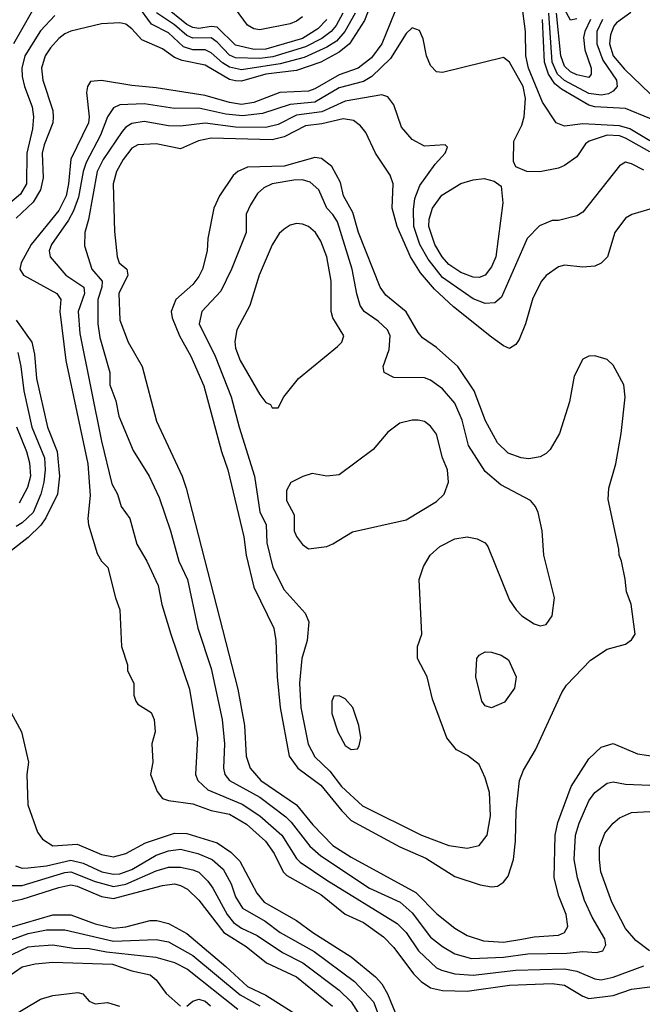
# Model space of a CAD drawing. Header units: inches. Extents: x 1793402 to 1900366, y 320852 to 470679.
# Tile 352 of 604: x 1831262 to 1833305, y 443375 to 446609. Entities that reach past the tile are written whole.
import ezdxf

# ---------------------------------------------------------------- set-up
doc = ezdxf.new("R2010")
doc.units = ezdxf.units.IN
doc.header["$MEASUREMENT"] = 0
doc.layers.add('B8434', color=7, linetype='Continuous')

msp = doc.modelspace()

# ---------------------------------------------------------------- linework, layer by layer
at = {"layer": 'B8434', "color": 4}
for points, elevation in [([(1832449.4, 446750.6), (1832393.9, 446606.1), (1832344, 446530), (1832310, 446502.8), (1832250, 446469.8), (1832170, 446441.6), (1832070, 446429.8), (1831990, 446407), (1831970, 446407.9), (1831950, 446412.8), (1831870, 446459.8), (1831794.7, 446474.7), (1831770, 446485.1), (1831730, 446513.6), (1831663.1, 446543.1), (1831630, 446579.3), (1831610, 446594.5), (1831590, 446598.4), (1831530, 446595.6), (1831430, 446571.5), (1831410, 446562.4), (1831390, 446547.3), (1831363.2, 446516.8), (1831345.3, 446490), (1831333.1, 446450), (1831337.4, 446410), (1831370.2, 446310.2), (1831371.7, 446290), (1831370.3, 446270), (1831341.8, 446198.2), (1831335.2, 446170), (1831338.5, 446090), (1831330.2, 446050), (1831306, 446010), (1831250, 445956.9)], 416), ([(1831330, 446686), (1831240.9, 446530)], 408), ([(1832507, 446670), (1832450.2, 446529.8), (1832416.4, 446483.6), (1832373, 446450), (1832310, 446427.8), (1832230, 446381.5), (1832210, 446374.2), (1832116, 446370), (1832030, 446337.2), (1831990, 446330.8), (1831950, 446336.5), (1831870, 446360.4), (1831710, 446385.4), (1831630, 446392.8), (1831530.6, 446409.4), (1831494.4, 446405.6), (1831484, 446390), (1831480.5, 446370), (1831490.3, 446290.3), (1831487.2, 446270), (1831429.3, 446150.7), (1831422.4, 446070), (1831414.4, 446030), (1831390, 445982.4), (1831298.9, 445870), (1831266.4, 445810), (1831262, 445790), (1831274, 445770), (1831384, 445710), (1831397.1, 445690), (1831393.1, 445650), (1831413.4, 445490), (1831484.9, 445150), (1831493.5, 445046.5), (1831485.5, 444970), (1831487.3, 444950), (1831515.9, 444855.9), (1831530.5, 444830.5), (1831550.7, 444810), (1831576, 444710), (1831590.8, 444670), (1831596, 444550), (1831616, 444490), (1831616, 444470), (1831636, 444430), (1831636.3, 444390), (1831643, 444370), (1831650, 444360.7), (1831693.2, 444333.2), (1831702.8, 444310), (1831706.8, 444270), (1831696, 444230), (1831698.8, 444170), (1831691.3, 444130), (1831713.2, 444073.2), (1831730, 444051), (1831750, 444043.8), (1831830, 444033.4), (1831890, 444011.6), (1831950, 443999.6), (1832006.6, 443966.6), (1832068.7, 443910), (1832097, 443870), (1832126.7, 443810), (1832138.2, 443798.2), (1832250, 443734.9), (1832330, 443670.4), (1832390, 443643.1), (1832456.4, 443596.4), (1832490, 443561.6), (1832554.8, 443474.8), (1832579.3, 443450), (1832610, 443428.8), (1832650, 443419.5), (1832730, 443417.7), (1832870, 443437.3), (1833010, 443443.2), (1833050, 443437.4), (1833110, 443401.3), (1833130, 443394), (1833210, 443403.6), (1833270, 443424.6), (1833330, 443431.7)], 424), ([(1832362.8, 446630), (1832329.2, 446570), (1832301.4, 446538.6), (1832270, 446518.4), (1832195.6, 446484.4), (1832116.2, 446463.8), (1831990, 446444.4), (1831950, 446452.7), (1831926.9, 446466.9), (1831890, 446500.4), (1831870, 446509.8), (1831830, 446509.8), (1831799.5, 446519.5), (1831750, 446565.7), (1831693.9, 446593.9), (1831650, 446655.6)], 412), ([(1832270.1, 446609.9), (1832240.7, 446579.3), (1832190, 446547.5), (1832070, 446512.2), (1832031.4, 446511.4), (1831970, 446525.3), (1831910, 446584.2), (1831890, 446586.3), (1831850, 446580.2), (1831830, 446582.9), (1831810, 446593.6), (1831735, 446655)], 404), ([(1832190, 446618.7), (1832170, 446603.7), (1832150, 446595.9), (1832050, 446575.5), (1832030, 446579.3), (1832010, 446591.1), (1831970, 446644.4)], 396), ([(1833330, 446210.6), (1833264.7, 446250), (1833230, 446260.5), (1833110, 446266.6), (1833050, 446259.7), (1833022.7, 446270), (1832978.2, 446338.2), (1832932.2, 446450), (1832923.1, 446490), (1832922.4, 446570), (1832910, 446662)], 424), ([(1833090, 446611.5), (1833070, 446607), (1833050, 446643.7)], 404), ([(1831376.7, 446623.3), (1831330, 446572), (1831278.7, 446490), (1831268.9, 446450), (1831270, 446422), (1831277, 446390), (1831302.5, 446322.5), (1831307.4, 446290), (1831304.2, 446250), (1831285.2, 446170), (1831284.2, 446070), (1831264.4, 446035.6), (1831210.2, 445989.8)], 412), ([(1832322.6, 446630), (1832300.7, 446590), (1832284, 446570), (1832253.1, 446546.9), (1832200.1, 446519.9), (1832092.9, 446487.1), (1832050, 446481.6), (1831970, 446484.1), (1831950, 446492), (1831910, 446535.1), (1831890, 446549.8), (1831830, 446548.8), (1831810, 446556.8), (1831770, 446592.4), (1831711.2, 446631.2)], 408), ([(1833267.7, 446632.3), (1833221.1, 446598.9), (1833212, 446588), (1833200.7, 446559.3), (1833197.6, 446530), (1833210, 446490.4), (1833246.7, 446446.7), (1833358.9, 446338.9), (1833366, 446310), (1833357.1, 446290), (1833350, 446285.1), (1833330, 446284.8), (1833250, 446317.7), (1833150, 446322.8), (1833130, 446328.6), (1833040.3, 446380.3), (1833018.4, 446398.4), (1832997.9, 446430), (1832984.1, 446470), (1832978.1, 446610)], 416), ([(1833175.2, 446610), (1833156.5, 446570), (1833156.2, 446530), (1833175.6, 446475.6), (1833220.3, 446410), (1833223.1, 446390), (1833210, 446374), (1833194.5, 446365.5), (1833170, 446360.8), (1833130, 446366.2), (1833050, 446409), (1833027.4, 446430), (1833009.9, 446470), (1832999, 446630)], 412), ([(1833135, 446610), (1833116.5, 446570), (1833112.4, 446550), (1833116.5, 446510), (1833137, 446450), (1833138, 446430), (1833130, 446419.3), (1833090, 446427.4), (1833070, 446437.7), (1833050, 446456.2), (1833038.2, 446490), (1833023.4, 446630)], 408), ([(1833330, 446174.6), (1833250, 446219.8), (1833230, 446227.3), (1833190, 446229.7), (1833131, 446210), (1833119.1, 446200.9), (1833090, 446159), (1833050.5, 446129.5), (1833030, 446121.2), (1832969.3, 446109.3), (1832926, 446110), (1832890, 446126), (1832883.1, 446143.1), (1832884, 446210), (1832910, 446262), (1832918, 446290), (1832921.6, 446350), (1832914.3, 446390), (1832870, 446469.2), (1832850, 446485.2), (1832650, 446435.3), (1832630, 446438), (1832610, 446458), (1832597.2, 446490), (1832585.6, 446545.6), (1832573.6, 446573.6), (1832550, 446582), (1832530, 446564), (1832478.4, 446481.6), (1832418, 446422), (1832390, 446406), (1832310, 446385.1), (1832230, 446337.8), (1832149.2, 446330.8), (1832058.8, 446301.2), (1831992.7, 446292.7), (1831938.2, 446298.2), (1831850, 446318), (1831770, 446316.9), (1831670, 446332.6), (1831590.3, 446329.7), (1831570, 446319.5), (1831550.3, 446289.7), (1831527.4, 446230), (1831480.2, 446139.8), (1831470.2, 446110), (1831454.3, 446025.7), (1831438.5, 445981.5), (1831421.7, 445950), (1831366.4, 445870), (1831358, 445850), (1831362, 445830), (1831413.4, 445770), (1831472.2, 445730), (1831474.6, 445710), (1831453.4, 445650), (1831458.6, 445578.6), (1831530, 445224.7), (1831564.7, 445084.7), (1831582.8, 445050), (1831594.8, 445010), (1831622.8, 444970), (1831646.2, 444886.2), (1831678.8, 444830), (1831716.3, 444750), (1831728.1, 444688.1), (1831757.3, 444590), (1831819.1, 444410), (1831845.5, 444250), (1831838.8, 444130), (1831846.8, 444110), (1831879.6, 444079.6), (1831991.9, 444031.9), (1832050, 443993.4), (1832122, 443930), (1832170, 443853), (1832182, 443842), (1832270, 443782.6), (1832500.5, 443640.5), (1832530, 443610.5), (1832570.4, 443550), (1832630, 443494.9), (1832646.4, 443486.4), (1832690, 443474.6), (1832750, 443470.2), (1832890, 443486.5), (1833050, 443491.5), (1833090, 443483.7), (1833150, 443458), (1833170, 443455.3), (1833210, 443463.7), (1833310, 443500.7)], 428), ([(1833310, 446114.5), (1833270, 446136), (1833250, 446141.2), (1833230, 446128.7), (1833110, 445977.2), (1833090, 445965.2), (1833030.7, 445949.3), (1833010, 445949), (1832968.1, 445931.9), (1832927.7, 445890), (1832842.8, 445697.2), (1832821.1, 445678.9), (1832790, 445676.2), (1832750, 445691.5), (1832650, 445762.6), (1832602.7, 445822.7), (1832575.6, 445870), (1832555.6, 445930), (1832554, 445986), (1832558.9, 446021.1), (1832575.6, 446064.4), (1832626, 446134), (1832658, 446170), (1832666, 446190), (1832658, 446198), (1832590, 446194), (1832550, 446215.3), (1832515.5, 446255.5), (1832489.5, 446329.5), (1832470, 446355.3), (1832450, 446362.7), (1832330, 446341), (1832253.9, 446306.1), (1832170, 446295.8), (1832110, 446264.4), (1832070, 446254.5), (1831970, 446255.5), (1831870, 446268.6), (1831790, 446258.9), (1831750, 446260.5), (1831670, 446274.3), (1831630, 446267.8), (1831610, 446255.6), (1831598, 446242), (1831536, 446150), (1831516.5, 446110), (1831487.3, 445952.7), (1831475.5, 445910), (1831474, 445866), (1831498.4, 445790), (1831532.2, 445750), (1831531.8, 445730), (1831518.3, 445690), (1831518.4, 445610), (1831524.8, 445564.8), (1831557.1, 445450), (1831558, 445410), (1831577.3, 445357.3), (1831586.9, 445306.9), (1831634.2, 445194.2), (1831686.8, 445110), (1831719.3, 445039.3), (1831757.1, 444930), (1831783.8, 444830), (1831812.4, 444770), (1831846.7, 444610), (1831890, 444478), (1831926.7, 444310), (1831934, 444230), (1831930.4, 444150), (1831935.5, 444130), (1831950.6, 444110), (1832050, 444054.6), (1832134.9, 443990), (1832153, 443973), (1832214.3, 443894.3), (1832250, 443862.6), (1832410, 443756.5), (1832510.5, 443710), (1832550, 443674.9), (1832610, 443594.9), (1832650, 443564.4), (1832690, 443540.4), (1832745.2, 443525.2), (1832850, 443529.1), (1832930, 443540.2), (1833057.5, 443542.5), (1833110, 443548.2), (1833155.1, 443544.9), (1833175.3, 443550), (1833185.2, 443570), (1833182.7, 443590), (1833140.8, 443660.8), (1833116.1, 443716.1), (1833093, 443790), (1833082, 443850), (1833086.3, 443930), (1833097.6, 443970), (1833130, 444042.8), (1833149.5, 444070), (1833190, 444100.7), (1833210, 444104.9), (1833250, 444098), (1833330, 444094.9)], 432), ([(1833330, 445987), (1833270.5, 445969.5), (1833250, 445957.2), (1833214.8, 445910), (1833190.8, 445830), (1833170.6, 445809.4), (1833150, 445799.3), (1833110, 445796), (1833050, 445802.7), (1833030, 445797.2), (1832990, 445769.2), (1832974, 445750), (1832946.2, 445693.8), (1832922, 445610), (1832901.4, 445558.6), (1832890, 445542), (1832870, 445529), (1832850, 445537.2), (1832810, 445566.6), (1832685.7, 445665.7), (1832623.7, 445723.7), (1832577.6, 445777.6), (1832544, 445830), (1832500.5, 445930), (1832484.7, 445990), (1832487.3, 446070), (1832478.3, 446098.3), (1832429.5, 446170), (1832398, 446238), (1832380.5, 446260.5), (1832357.4, 446277.4), (1832323.6, 446283.6), (1832253.4, 446266.6), (1832200.2, 446259.8), (1832130, 446223.9), (1832090, 446214), (1831890, 446219.8), (1831849.1, 446210.9), (1831790, 446185.1), (1831710, 446201.3), (1831650, 446198.4), (1831630, 446187), (1831601.3, 446150), (1831579.5, 446110), (1831568.5, 446070), (1831573.2, 445913.2), (1831581.6, 445830), (1831587.7, 445810), (1831613.4, 445790), (1831616.4, 445770), (1831586.7, 445710), (1831590, 445622), (1831618, 445550), (1831664, 445470), (1831710.5, 445290.5), (1831795.5, 445110), (1831808.2, 445070), (1831977.6, 444410), (1831999.5, 444290), (1832004.9, 444190), (1832018.4, 444150), (1832052.7, 444110), (1832170.4, 444030), (1832224, 443964), (1832290, 443896.5), (1832350, 443857.4), (1832561.8, 443741.8), (1832631.4, 443671.4), (1832690, 443624.4), (1832730, 443600.4), (1832783.6, 443583.6), (1832850, 443578.9), (1832910, 443588.9), (1832950, 443596.5), (1833030, 443601.3), (1833049.6, 443610.4), (1833060.7, 443630), (1833055.6, 443670), (1833031.5, 443730), (1833016.3, 443790), (1833019.7, 443930), (1833028.5, 443971.5), (1833071.6, 444090), (1833130, 444180.7), (1833170, 444218.8), (1833210, 444230.8), (1833290, 444197.3), (1833348.3, 444188.3)], 436), ([(1831250, 445622), (1831302, 445550), (1831310.2, 445510.2), (1831316.9, 445430), (1831353.1, 445270), (1831384.7, 445190), (1831392.7, 445110), (1831386, 445050), (1831347.6, 444972.4), (1831331, 444949), (1831290, 444907.6), (1831235.2, 444864.8)], 416), ([(1831255.3, 445515.3), (1831265.8, 445470), (1831274.9, 445390), (1831302, 445270), (1831342.7, 445170), (1831345.2, 445130), (1831341.5, 445090), (1831331.5, 445050), (1831305.7, 444990), (1831270, 444956.3), (1831250, 444944)], 412), ([(1831251.3, 445271.3), (1831283.6, 445190), (1831293.5, 445153.5), (1831296.9, 445110), (1831287.8, 445072.2), (1831259.6, 445020.4)], 408), ([(1831226.6, 444346.6), (1831267.7, 444270), (1831290.5, 444170.5), (1831285.5, 444130), (1831288, 444030), (1831319.8, 443939.8), (1831336.8, 443916.8), (1831370, 443894.8), (1831450, 443900.4), (1831530, 443866.7), (1831570, 443859.5), (1831610, 443870.4), (1831675.1, 443904.9), (1831770, 443937.3), (1831810, 443935.2), (1831910, 443904.6), (1831954.8, 443874.8), (1831984.7, 443844.7), (1832039.6, 443739.6), (1832064.4, 443710), (1832170, 443650.3), (1832223.8, 443610), (1832350.2, 443530.2), (1832430, 443464.4), (1832450, 443441.6), (1832469.3, 443409.3), (1832503.7, 443323.7)], 416), ([(1833329, 443550), (1833283.8, 443583.8), (1833250, 443623.7), (1833205.1, 443710), (1833169.5, 443810), (1833164.5, 443850), (1833165.1, 443890), (1833182.7, 443937.3), (1833209.2, 443970), (1833230, 443987.3), (1833270, 444004.9), (1833370, 444010.4)], 428), ([(1831248, 443830), (1831270, 443822), (1831290, 443822.6), (1831350, 443829.2), (1831430, 443848.3), (1831470, 443838.5), (1831530.8, 443810), (1831570, 443802.4), (1831590, 443803.2), (1831630, 443817.7), (1831710, 443864.9), (1831750, 443879), (1831790, 443884.2), (1831846.8, 443870), (1831893.4, 443850), (1831930, 443818), (1831955.8, 443770), (1831970, 443727.3), (1831993, 443690), (1832067.2, 443647.2), (1832116.3, 443610), (1832228.2, 443548.2), (1832360.4, 443450), (1832423.2, 443383.2), (1832456, 443296)], 412), ([(1831205.3, 443765.3), (1831270, 443764.4), (1831410, 443808.1), (1831430, 443809.2), (1831510, 443777.8), (1831570, 443761.6), (1831610, 443769.3), (1831710, 443812.7), (1831750, 443824.6), (1831790, 443824.6), (1831830, 443816.5), (1831850, 443808.4), (1831879.4, 443779.4), (1831896.2, 443756.2), (1831942.3, 443670), (1831963.6, 443643.6), (1831990, 443624.9), (1832041, 443601), (1832124.7, 443544.7), (1832191.1, 443511.1), (1832310, 443421.3), (1832350, 443383), (1832386, 443326)], 408), ([(1831144.7, 443695.3), (1831270, 443719.7), (1831390, 443758.5), (1831430, 443766.9), (1831450, 443762.8), (1831530, 443729), (1831570, 443721.8), (1831730, 443764.9), (1831770, 443770.3), (1831790, 443765.3), (1831812.5, 443752.5), (1831850, 443717.1), (1831932.2, 443610), (1832005, 443565), (1832071.3, 443511.3), (1832170, 443465.3), (1832288.2, 443368.2)], 404), ([(1831190, 443615.8), (1831370, 443668), (1831430, 443669), (1831510, 443638.6), (1831570, 443625.2), (1831610, 443629), (1831690, 443650.3), (1831712, 443650), (1831750, 443640.3), (1831810, 443607), (1831938.9, 443498.9), (1832010, 443432.9), (1832070, 443404.7), (1832177.2, 443337.2)], 396), ([(1831190, 443571.3), (1831290, 443607.2), (1831350, 443619.6), (1831410, 443618.9), (1831570, 443581.6), (1831710, 443587.4), (1831750, 443580.3), (1831830, 443535.2), (1831985.4, 443405.4), (1832050.4, 443370)], 392), ([(1831190, 443516.5), (1831290, 443563.1), (1831310, 443566), (1831370, 443570.2), (1831438.5, 443558.5), (1831490, 443557.6), (1831546.7, 443546.7), (1831708.9, 443528.9), (1831770, 443512), (1831813, 443490), (1831978.2, 443358.2)], 388), ([(1831190, 443443.1), (1831270, 443498), (1831312.5, 443507.5), (1831370, 443513.1), (1831566.2, 443506.2), (1831630, 443484.9), (1831690, 443471.8), (1831710, 443454.9), (1831742.4, 443410), (1831790, 443368.8)], 384), ([(1831216.1, 443323.9), (1831330, 443391.7), (1831370, 443404), (1831453, 443413), (1831468.5, 443408.5), (1831490, 443384.9), (1831510, 443376.3), (1831550, 443380.4), (1831588.9, 443368.9)], 376), ([(1831810, 443368.7), (1831830, 443384.4), (1831850, 443391.8), (1831870, 443384.9), (1831888.2, 443370)], 384)]:
    msp.add_lwpolyline(points, dxfattribs=dict(at, elevation=elevation))
for points, elevation in [([(1832230, 446156.3), (1832130, 446127.6), (1832010, 446124.7), (1831977.3, 446110), (1831962.5, 446097.5), (1831918, 446030), (1831899.1, 445990), (1831878.8, 445890), (1831877.3, 445850), (1831862, 445790), (1831850, 445765.2), (1831830, 445739.3), (1831774, 445690), (1831759.1, 445650), (1831762, 445630), (1831786.7, 445570), (1831823.8, 445503.8), (1831865.9, 445405.9), (1831924.4, 445190), (1831944.9, 445130), (1831997.6, 444910), (1832005.3, 444850), (1832030, 444744.7), (1832096.3, 444610), (1832103, 444570), (1832106.7, 444450), (1832117, 444350), (1832146.4, 444190), (1832174.9, 444150), (1832250, 444094), (1832318.7, 444010), (1832350, 443978.7), (1832510, 443892), (1832594.3, 443854.3), (1832690, 443794.9), (1832772.7, 443767.3), (1832810, 443760.7), (1832830, 443762.8), (1832850, 443776), (1832864.8, 443795.2), (1832882.9, 443850), (1832889.6, 443910), (1832891.5, 444008.5), (1832902, 444110), (1832915.9, 444144.1), (1832955.1, 444210), (1833040.7, 444399.3), (1833057, 444423), (1833134.8, 444505.2), (1833190, 444541), (1833250, 444558), (1833270, 444572), (1833282, 444590), (1833269.3, 444689.3), (1833253.2, 444730), (1833249, 444771), (1833237.2, 444830), (1833229, 444850), (1833228.7, 444870), (1833192.9, 445032.9), (1833196, 445070), (1833218, 445150), (1833236.2, 445250), (1833249.3, 445369.3), (1833245.2, 445410), (1833210, 445474), (1833190, 445492.7), (1833150, 445505.2), (1833130, 445504), (1833110, 445494), (1833081.6, 445438.4), (1833066, 445354), (1833034, 445250), (1833002.5, 445197.5), (1832990, 445184), (1832970, 445173.2), (1832933.2, 445166.8), (1832908, 445170), (1832864.9, 445184.9), (1832830, 445219), (1832791.2, 445291.2), (1832753.6, 445390), (1832699.5, 445470), (1832630, 445532.3), (1832584.4, 445564.4), (1832570, 445581.2), (1832530, 445649.4), (1832463.8, 445703.8), (1832444.5, 445730), (1832374.3, 445910), (1832355.3, 445975.3), (1832324.7, 446030), (1832314.6, 446074.6), (1832286.7, 446126.7), (1832252.5, 446152.5)], 444), ([(1832190, 446082.4), (1832162, 446082), (1832090.4, 446069.6), (1832063.4, 446056.6), (1832042, 446038), (1832018.8, 446001.2), (1832005.5, 445970), (1832005.5, 445910), (1831957.1, 445790), (1831922.3, 445717.7), (1831859.1, 445650), (1831850.6, 445610), (1831903.4, 445503.4), (1831956.4, 445370), (1831981.6, 445270), (1832032.7, 445110), (1832050, 444992), (1832070.5, 444950), (1832072.7, 444890), (1832093, 444810), (1832130, 444736), (1832199.3, 444659.3), (1832210.5, 444630.5), (1832205.5, 444570), (1832188, 444510), (1832180.4, 444430), (1832184.9, 444350), (1832209, 444229), (1832230, 444188), (1832280.2, 444140.2), (1832318.4, 444090), (1832386.8, 444026.8), (1832581, 443930), (1832670, 443896.3), (1832730, 443887.3), (1832770, 443896), (1832796, 443930), (1832806.8, 443993.2), (1832803.7, 444070), (1832790, 444118), (1832770, 444162), (1832732.1, 444192.1), (1832695.3, 444210), (1832664, 444250), (1832616.5, 444376.5), (1832599, 444450), (1832568, 444510), (1832568, 444550), (1832582, 444590), (1832573.2, 444770), (1832587.2, 444812.8), (1832609.2, 444850), (1832641.2, 444878.8), (1832690, 444904), (1832730, 444910.7), (1832763.5, 444903.5), (1832790, 444891), (1832798.5, 444878.5), (1832870, 444702), (1832891, 444670), (1832910, 444651), (1832950, 444624.7), (1832970, 444618), (1832990, 444622), (1833009.1, 444650.9), (1833017.2, 444710), (1832982.7, 444850), (1832977.2, 444930), (1832964, 444990), (1832955.3, 445010), (1832938, 445030), (1832841.2, 445081.2), (1832790, 445125.2), (1832734.5, 445210), (1832713.9, 445293.9), (1832690, 445349), (1832650, 445396), (1832610, 445425.2), (1832590, 445432.7), (1832490, 445434), (1832458, 445450), (1832455.3, 445470), (1832474.2, 445525.8), (1832478, 445570), (1832469.3, 445590), (1832438.6, 445618.6), (1832392.7, 445650), (1832379.5, 445670), (1832368, 445708), (1832353, 445790), (1832304.6, 445944.6), (1832290, 445969.4), (1832269.6, 445990), (1832243.7, 446050), (1832215.4, 446075.4)], 448), ([(1832770, 445762), (1832750, 445763.6), (1832710, 445778.9), (1832670, 445804.7), (1832648.3, 445830), (1832624.4, 445870), (1832604.4, 445930), (1832606.1, 445953.9), (1832616.9, 445990), (1832647.3, 446032.7), (1832710, 446070.4), (1832750, 446083), (1832786.8, 446086.8), (1832818.8, 446078.8), (1832842, 446062), (1832847.5, 446007.5), (1832824.4, 445830), (1832810, 445797.2), (1832790, 445769.5)], 428), ([(1832170, 445939), (1832150, 445934), (1832130, 445921.2), (1832113.2, 445906.8), (1832090.4, 445869.6), (1832047.7, 445770), (1832017.3, 445670), (1831974, 445590), (1831968, 445552), (1831970.6, 445530), (1831985.5, 445490), (1832050, 445378), (1832070, 445351.3), (1832084.7, 445344.7), (1832090, 445334), (1832110, 445334), (1832128.7, 445370), (1832177.2, 445430), (1832304.8, 445535.2), (1832319, 445550), (1832325.2, 445570), (1832289.6, 445629.6), (1832283.7, 445650), (1832284.5, 445750), (1832269.5, 445830), (1832250, 445882), (1832232.7, 445910), (1832210, 445929.2), (1832190, 445937.2)], 452), ([(1832570, 445293.2), (1832550, 445293.2), (1832510, 445284), (1832470, 445254), (1832422.5, 445197.5), (1832310, 445114), (1832270, 445109.3), (1832222, 445118), (1832191.1, 445108.9), (1832151.6, 445088.4), (1832138, 445062), (1832137.3, 445030), (1832163, 444983), (1832163, 444930), (1832170, 444911.3), (1832190, 444884.7), (1832210, 444871.3), (1832270, 444878.8), (1832290, 444886.8), (1832353.6, 444926.4), (1832530, 444966), (1832630, 445026), (1832655.3, 445050), (1832669, 445090), (1832666, 445130), (1832649.3, 445170), (1832630, 445248), (1832610, 445274), (1832590, 445289)], 452), ([(1832810, 444349), (1832790, 444355.3), (1832779, 444370), (1832759, 444450), (1832762, 444510), (1832770, 444522), (1832790, 444532), (1832810, 444531.3), (1832842, 444522), (1832866.4, 444506.4), (1832891, 444450), (1832886.4, 444413.6), (1832853.4, 444366.6)], 444), ([(1832310, 444388), (1832292.7, 444387.3), (1832286, 444370), (1832286.8, 444330), (1832306, 444270), (1832330, 444224.7), (1832350, 444212), (1832370, 444214), (1832376.4, 444223.6), (1832382, 444250), (1832375.3, 444290), (1832355.3, 444350), (1832330, 444378)], 452)]:
    msp.add_lwpolyline(points, close=True, dxfattribs=dict(at, elevation=elevation))

doc.saveas('drawing.dxf')
